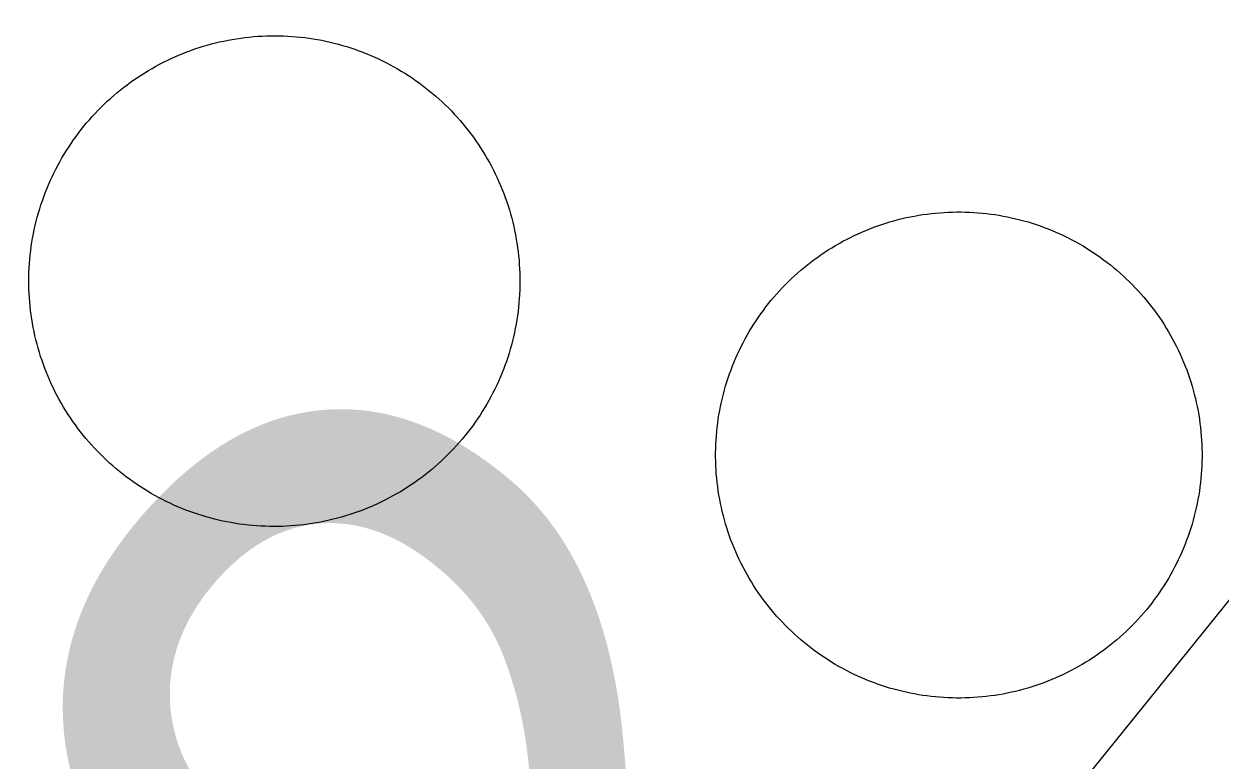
# Model space of a CAD drawing. Extents: x 3651524 to 3689615, y 505651 to 531377.
# Drawn here: x 3676189.7 to 3676316.8, y 514667.2 to 514745.5 of the extents above; entities that cross this region are included whole.
import ezdxf

# ---------------------------------------------------------------- set-up
doc = ezdxf.new("R2010")
doc.units = 0
for name, color, linetype in [('V-DOMW-TANK', 7, 'Continuous'), ('V-SURV-IDEN', 7, 'Continuous'), ('V-UTIL-LINE', 7, 'Continuous')]:
    doc.layers.add(name, color=color, linetype=linetype)

msp = doc.modelspace()

# ---------------------------------------------------------------- linework, layer by layer
at = {"layer": 'V-DOMW-TANK'}
for points in [[(3676191.022, 514724.525), (3676191.137, 514724.967), (3676191.26, 514725.406), (3676191.391, 514725.842), (3676191.528, 514726.276), (3676191.674, 514726.706), (3676191.827, 514727.136), (3676191.987, 514727.562), (3676192.155, 514727.986), (3676192.329, 514728.406), (3676192.513, 514728.824), (3676192.702, 514729.237), (3676192.898, 514729.647), (3676193.103, 514730.055), (3676193.314, 514730.458), (3676193.533, 514730.857), (3676193.759, 514731.255), (3676193.99, 514731.648), (3676194.23, 514732.035), (3676194.473, 514732.418), (3676194.727, 514732.797), (3676194.985, 514733.172), (3676195.25, 514733.542), (3676195.522, 514733.907), (3676195.8, 514734.267), (3676196.085, 514734.624), (3676196.376, 514734.974), (3676196.671, 514735.32), (3676196.974, 514735.66), (3676197.283, 514735.996), (3676197.599, 514736.326), (3676197.916, 514736.649), (3676198.242, 514736.969), (3676198.573, 514737.28), (3676198.907, 514737.587), (3676199.251, 514737.888), (3676199.597, 514738.183), (3676199.95, 514738.472), (3676200.308, 514738.755), (3676200.667, 514739.031), (3676201.035, 514739.301), (3676201.408, 514739.566), (3676201.783, 514739.824), (3676202.164, 514740.073), (3676202.549, 514740.317), (3676202.938, 514740.555), (3676203.329, 514740.784), (3676203.726, 514741.007), (3676204.126, 514741.224), (3676204.531, 514741.433), (3676204.939, 514741.634), (3676205.348, 514741.833), (3676205.766, 514742.019), (3676206.184, 514742.201), (3676206.606, 514742.373), (3676207.03, 514742.539), (3676207.456, 514742.699), (3676207.884, 514742.851), (3676208.318, 514742.994), (3676208.752, 514743.129), (3676209.19, 514743.258), (3676209.629, 514743.379), (3676210.069, 514743.492), (3676210.513, 514743.598), (3676210.958, 514743.692), (3676211.402, 514743.784), (3676211.853, 514743.866), (3676212.301, 514743.94), (3676212.752, 514744.008), (3676213.202, 514744.065), (3676213.655, 514744.116), (3676214.11, 514744.159), (3676214.566, 514744.194), (3676215.019, 514744.221), (3676215.474, 514744.239), (3676215.928, 514744.251), (3676216.385, 514744.253), (3676216.84, 514744.249), (3676217.294, 514744.237), (3676217.749, 514744.214), (3676218.201, 514744.186), (3676218.658, 514744.151), (3676219.111, 514744.106), (3676219.563, 514744.053), (3676220.014, 514743.993), (3676220.465, 514743.924), (3676220.913, 514743.848), (3676221.362, 514743.764), (3676221.808, 514743.674), (3676222.252, 514743.576), (3676222.695, 514743.467), (3676223.135, 514743.352), (3676223.573, 514743.229), (3676224.01, 514743.098), (3676224.444, 514742.961), (3676224.876, 514742.816), (3676225.304, 514742.662), (3676225.73, 514742.502), (3676226.154, 514742.334), (3676226.574, 514742.158), (3676226.992, 514741.976)], [(3676226.992, 514741.976), (3676227.405, 514741.788), (3676227.817, 514741.591), (3676228.224, 514741.386), (3676228.626, 514741.175), (3676229.025, 514740.958), (3676229.422, 514740.733), (3676229.814, 514740.499), (3676230.201, 514740.262), (3676230.586, 514740.016), (3676230.965, 514739.764), (3676231.339, 514739.506), (3676231.71, 514739.24), (3676232.075, 514738.968), (3676232.435, 514738.691), (3676232.791, 514738.406), (3676233.142, 514738.116), (3676233.488, 514737.821), (3676233.83, 514737.518), (3676234.164, 514737.208), (3676234.493, 514736.893), (3676234.817, 514736.575), (3676235.134, 514736.25), (3676235.448, 514735.918), (3676235.755, 514735.584), (3676236.056, 514735.24), (3676236.351, 514734.894), (3676236.64, 514734.542), (3676236.922, 514734.185), (3676237.197, 514733.825), (3676237.469, 514733.456), (3676237.733, 514733.086), (3676237.989, 514732.709), (3676238.239, 514732.33), (3676238.483, 514731.943), (3676238.72, 514731.558), (3676238.952, 514731.163), (3676239.175, 514730.765), (3676239.39, 514730.366), (3676239.601, 514729.96), (3676239.802, 514729.553), (3676239.998, 514729.139), (3676240.185, 514728.728), (3676240.367, 514728.31), (3676240.537, 514727.89), (3676240.705, 514727.464), (3676240.865, 514727.038), (3676241.014, 514726.608), (3676241.16, 514726.176), (3676241.295, 514725.744), (3676241.424, 514725.303), (3676241.545, 514724.865), (3676241.657, 514724.425), (3676241.76, 514723.98), (3676241.86, 514723.534), (3676241.95, 514723.089), (3676242.032, 514722.639), (3676242.106, 514722.194), (3676242.171, 514721.742), (3676242.231, 514721.291), (3676242.282, 514720.839), (3676242.323, 514720.384), (3676242.356, 514719.931), (3676242.384, 514719.477), (3676242.405, 514719.02), (3676242.415, 514718.565), (3676242.415, 514718.111), (3676242.413, 514717.654), (3676242.401, 514717.199), (3676242.378, 514716.745), (3676242.349, 514716.29), (3676242.313, 514715.837), (3676242.27, 514715.383), (3676242.216, 514714.93), (3676242.155, 514714.48), (3676242.087, 514714.029), (3676242.012, 514713.581), (3676241.928, 514713.132), (3676241.835, 514712.688), (3676241.735, 514712.243), (3676241.629, 514711.801), (3676241.514, 514711.358), (3676241.391, 514710.922), (3676241.26, 514710.484), (3676241.123, 514710.05), (3676240.977, 514709.62), (3676240.824, 514709.19), (3676240.664, 514708.764), (3676240.496, 514708.34), (3676240.32, 514707.92), (3676240.138, 514707.502), (3676239.949, 514707.088), (3676239.753, 514706.679), (3676239.548, 514706.271), (3676239.337, 514705.868), (3676239.118, 514705.468), (3676238.892, 514705.071), (3676238.661, 514704.68), (3676238.419, 514704.293), (3676238.178, 514703.908), (3676237.924, 514703.529)], [(3676268.562, 514715.413), (3676268.84, 514715.77), (3676269.123, 514716.12), (3676269.414, 514716.464), (3676269.711, 514716.806), (3676270.012, 514717.14), (3676270.319, 514717.47), (3676270.632, 514717.795), (3676270.952, 514718.113), (3676271.277, 514718.426), (3676271.607, 514718.735), (3676271.943, 514719.036), (3676272.283, 514719.331), (3676272.629, 514719.622), (3676272.979, 514719.905), (3676273.334, 514720.183), (3676273.694, 514720.454), (3676274.061, 514720.72), (3676274.429, 514720.978), (3676274.804, 514721.23), (3676275.183, 514721.476), (3676275.564, 514721.713), (3676275.951, 514721.947), (3676276.342, 514722.172), (3676276.737, 514722.391), (3676277.135, 514722.602), (3676277.536, 514722.807), (3676277.942, 514723.003), (3676278.349, 514723.194), (3676278.763, 514723.378), (3676279.179, 514723.554), (3676279.596, 514723.722), (3676280.018, 514723.884), (3676280.442, 514724.038), (3676280.868, 514724.185), (3676281.298, 514724.324), (3676281.728, 514724.455), (3676282.163, 514724.58), (3676282.599, 514724.699), (3676283.037, 514724.806), (3676283.475, 514724.908), (3676283.918, 514725), (3676284.36, 514725.084), (3676284.804, 514725.164), (3676285.249, 514725.234), (3676285.697, 514725.297), (3676286.144, 514725.352), (3676286.592, 514725.4), (3676287.043, 514725.438), (3676287.491, 514725.469), (3676287.942, 514725.494), (3676288.393, 514725.508), (3676288.845, 514725.516), (3676289.294, 514725.516), (3676289.746, 514725.508), (3676290.197, 514725.492), (3676290.647, 514725.469), (3676291.098, 514725.436), (3676291.547, 514725.397), (3676291.995, 514725.35), (3676292.444, 514725.293), (3676292.89, 514725.232), (3676293.336, 514725.162), (3676293.779, 514725.082), (3676294.223, 514724.998), (3676294.662, 514724.902), (3676295.104, 514724.801), (3676295.54, 514724.691), (3676295.976, 514724.574), (3676296.411, 514724.449), (3676296.841, 514724.318), (3676297.271, 514724.179), (3676297.697, 514724.031), (3676298.121, 514723.878), (3676298.542, 514723.716), (3676298.96, 514723.546), (3676299.376, 514723.37), (3676299.788, 514723.186), (3676300.195, 514722.995), (3676300.601, 514722.797), (3676301.002, 514722.592), (3676301.404, 514722.381), (3676301.795, 514722.162), (3676302.186, 514721.936), (3676302.573, 514721.703), (3676302.954, 514721.465), (3676303.333, 514721.217), (3676303.708, 514720.966), (3676304.076, 514720.708), (3676304.441, 514720.441), (3676304.803, 514720.171), (3676305.158, 514719.892), (3676305.508, 514719.608), (3676305.852, 514719.319), (3676306.192, 514719.022), (3676306.528, 514718.721), (3676306.857, 514718.412), (3676307.181, 514718.098), (3676307.5, 514717.781), (3676307.812, 514717.455), (3676308.121, 514717.126)], [(3676198.158, 514699.431), (3676197.834, 514699.75), (3676197.517, 514700.076), (3676197.203, 514700.408), (3676196.896, 514700.744), (3676196.595, 514701.086), (3676196.3, 514701.432), (3676196.011, 514701.784), (3676195.729, 514702.14), (3676195.452, 514702.503), (3676195.18, 514702.867), (3676194.918, 514703.24), (3676194.662, 514703.617), (3676194.412, 514703.996), (3676194.166, 514704.381), (3676193.931, 514704.77), (3676193.699, 514705.163), (3676193.476, 514705.561), (3676193.261, 514705.96), (3676193.05, 514706.365), (3676192.849, 514706.773), (3676192.653, 514707.185), (3676192.464, 514707.598), (3676192.284, 514708.016), (3676192.112, 514708.438), (3676191.946, 514708.862), (3676191.786, 514709.288), (3676191.635, 514709.718), (3676191.491, 514710.15), (3676191.356, 514710.584), (3676191.227, 514711.023), (3676191.106, 514711.461), (3676190.994, 514711.901), (3676190.889, 514712.346), (3676190.791, 514712.79), (3676190.701, 514713.236), (3676190.617, 514713.685), (3676190.545, 514714.133), (3676190.48, 514714.584), (3676190.42, 514715.035), (3676190.369, 514715.487), (3676190.328, 514715.942), (3676190.293, 514716.394), (3676190.267, 514716.849), (3676190.246, 514717.306), (3676190.236, 514717.76), (3676190.234, 514718.215), (3676190.238, 514718.672), (3676190.25, 514719.126), (3676190.273, 514719.581), (3676190.302, 514720.036), (3676190.338, 514720.488), (3676190.381, 514720.943), (3676190.435, 514721.396), (3676190.496, 514721.846), (3676190.564, 514722.297), (3676190.64, 514722.745), (3676190.723, 514723.194), (3676190.816, 514723.638), (3676190.914, 514724.083), (3676191.022, 514724.525)], [(3676308.121, 514717.126), (3676308.424, 514716.79), (3676308.719, 514716.45), (3676309.008, 514716.104), (3676309.292, 514715.753), (3676309.571, 514715.397), (3676309.839, 514715.035), (3676310.105, 514714.672), (3676310.366, 514714.303), (3676310.615, 514713.929), (3676310.863, 514713.55), (3676311.101, 514713.167), (3676311.334, 514712.782), (3676311.56, 514712.391), (3676311.777, 514711.995), (3676311.99, 514711.598), (3676312.194, 514711.195), (3676312.391, 514710.789), (3676312.582, 514710.382), (3676312.766, 514709.968), (3676312.94, 514709.554), (3676313.11, 514709.134), (3676313.272, 514708.712), (3676313.425, 514708.291), (3676313.573, 514707.862), (3676313.712, 514707.434), (3676313.843, 514707.002), (3676313.968, 514706.57), (3676314.083, 514706.134), (3676314.193, 514705.696), (3676314.294, 514705.253), (3676314.388, 514704.815), (3676314.474, 514704.373), (3676314.552, 514703.928), (3676314.621, 514703.482), (3676314.685, 514703.035), (3676314.74, 514702.589), (3676314.785, 514702.138), (3676314.826, 514701.69), (3676314.857, 514701.239), (3676314.879, 514700.789), (3676314.896, 514700.338), (3676314.904, 514699.886), (3676314.904, 514699.437), (3676314.896, 514698.986), (3676314.879, 514698.534), (3676314.855, 514698.085), (3676314.824, 514697.635), (3676314.783, 514697.184), (3676314.736, 514696.736), (3676314.681, 514696.289), (3676314.619, 514695.843), (3676314.548, 514695.396), (3676314.47, 514694.952), (3676314.384, 514694.51), (3676314.29, 514694.069), (3676314.187, 514693.629), (3676314.079, 514693.191), (3676313.962, 514692.756), (3676313.839, 514692.322), (3676313.704, 514691.89), (3676313.565, 514691.462), (3676313.417, 514691.036), (3676313.264, 514690.614), (3676313.102, 514690.19), (3676312.932, 514689.773), (3676312.756, 514689.357), (3676312.573, 514688.945), (3676312.381, 514688.538), (3676312.184, 514688.132), (3676311.979, 514687.729), (3676311.766, 514687.331), (3676311.547, 514686.936), (3676311.322, 514686.547), (3676311.091, 514686.16), (3676310.851, 514685.777), (3676310.605, 514685.398), (3676310.353, 514685.025), (3676310.093, 514684.657), (3676309.829, 514684.292), (3676309.557, 514683.932), (3676309.278, 514683.577), (3676308.995, 514683.225), (3676308.705, 514682.879), (3676308.408, 514682.539), (3676308.107, 514682.205), (3676307.799, 514681.873), (3676307.484, 514681.55), (3676307.167, 514681.23), (3676306.841, 514680.917), (3676306.511, 514680.61), (3676306.175, 514680.309), (3676305.835, 514680.014), (3676305.489, 514679.723), (3676305.139, 514679.44), (3676304.785, 514679.164), (3676304.424, 514678.891), (3676304.058, 514678.623), (3676303.689, 514678.367), (3676303.314, 514678.115), (3676302.935, 514677.87)], [(3676277.116, 514676.751), (3676276.717, 514676.964), (3676276.322, 514677.183), (3676275.933, 514677.409), (3676275.545, 514677.642), (3676275.165, 514677.878), (3676274.786, 514678.126), (3676274.411, 514678.377), (3676274.042, 514678.638), (3676273.678, 514678.902), (3676273.317, 514679.174), (3676272.961, 514679.453), (3676272.611, 514679.735), (3676272.269, 514680.028), (3676271.927, 514680.323), (3676271.591, 514680.622), (3676271.261, 514680.931), (3676270.937, 514681.245), (3676270.618, 514681.564), (3676270.305, 514681.89), (3676269.997, 514682.219), (3676269.694, 514682.553), (3676269.399, 514682.895), (3676269.111, 514683.241), (3676268.826, 514683.592), (3676268.547, 514683.946), (3676268.277, 514684.306), (3676268.013, 514684.673), (3676267.753, 514685.042), (3676267.501, 514685.416), (3676267.255, 514685.793), (3676267.018, 514686.176), (3676266.784, 514686.563), (3676266.559, 514686.954), (3676266.342, 514687.35), (3676266.129, 514687.747), (3676265.924, 514688.148), (3676265.727, 514688.554), (3676265.537, 514688.964), (3676265.353, 514689.375), (3676265.179, 514689.791), (3676265.009, 514690.209), (3676264.847, 514690.631), (3676264.691, 514691.055), (3676264.546, 514691.481), (3676264.406, 514691.911), (3676264.277, 514692.341), (3676264.15, 514692.775), (3676264.036, 514693.211), (3676263.925, 514693.649), (3676263.825, 514694.088), (3676263.731, 514694.53), (3676263.645, 514694.972), (3676263.567, 514695.417), (3676263.497, 514695.863), (3676263.434, 514696.308), (3676263.378, 514696.754), (3676263.333, 514697.205), (3676263.29, 514697.655), (3676263.26, 514698.104), (3676263.239, 514698.554), (3676263.223, 514699.005), (3676263.214, 514699.457), (3676263.214, 514699.908), (3676263.223, 514700.359), (3676263.239, 514700.809), (3676263.264, 514701.258), (3676263.294, 514701.71), (3676263.335, 514702.159), (3676263.382, 514702.607), (3676263.438, 514703.056), (3676263.501, 514703.502), (3676263.571, 514703.949), (3676263.651, 514704.391), (3676263.735, 514704.836), (3676263.827, 514705.276), (3676263.931, 514705.716), (3676264.04, 514706.152), (3676264.155, 514706.589), (3676264.281, 514707.023), (3676264.415, 514707.453), (3676264.554, 514707.883), (3676264.701, 514708.309), (3676264.855, 514708.733), (3676265.017, 514709.155), (3676265.187, 514709.573), (3676265.363, 514709.986), (3676265.545, 514710.4), (3676265.736, 514710.808), (3676265.934, 514711.213), (3676266.139, 514711.614), (3676266.352, 514712.014), (3676266.573, 514712.407), (3676266.796, 514712.798), (3676267.028, 514713.185), (3676267.267, 514713.568), (3676267.513, 514713.945), (3676267.763, 514714.322), (3676268.025, 514714.688), (3676268.289, 514715.053), (3676268.562, 514715.413)], [(3676237.924, 514703.529), (3676237.666, 514703.154), (3676237.401, 514702.783), (3676237.129, 514702.419), (3676236.851, 514702.058), (3676236.566, 514701.702), (3676236.275, 514701.352), (3676235.98, 514701.006), (3676235.679, 514700.666), (3676235.368, 514700.33), (3676235.054, 514700), (3676234.735, 514699.677), (3676234.409, 514699.357), (3676234.078, 514699.046), (3676233.742, 514698.739), (3676233.4, 514698.438), (3676233.052, 514698.143), (3676232.701, 514697.854), (3676232.343, 514697.571), (3676231.982, 514697.295), (3676231.616, 514697.022), (3676231.243, 514696.76), (3676230.868, 514696.502), (3676230.487, 514696.252), (3676230.102, 514696.009), (3676229.715, 514695.773), (3676229.322, 514695.542), (3676228.925, 514695.318), (3676228.523, 514695.101), (3676228.12, 514694.893), (3676227.71, 514694.69), (3676227.301, 514694.493), (3676226.885, 514694.307), (3676226.467, 514694.125), (3676226.047, 514693.955), (3676225.621, 514693.787), (3676225.195, 514693.627), (3676224.765, 514693.477), (3676224.333, 514693.332), (3676223.897, 514693.197), (3676223.461, 514693.068), (3676223.022, 514692.947), (3676222.582, 514692.834), (3676222.138, 514692.728), (3676221.693, 514692.632), (3676221.247, 514692.541), (3676220.798, 514692.459), (3676220.348, 514692.386), (3676219.899, 514692.318), (3676219.447, 514692.261), (3676218.994, 514692.21), (3676218.541, 514692.167), (3676218.087, 514692.132), (3676217.632, 514692.105), (3676217.177, 514692.087), (3676216.723, 514692.072), (3676216.268, 514692.072), (3676215.811, 514692.077), (3676215.357, 514692.089), (3676214.902, 514692.111), (3676214.448, 514692.14), (3676213.993, 514692.175), (3676213.54, 514692.22), (3676213.088, 514692.273), (3676212.637, 514692.333), (3676212.187, 514692.404), (3676211.738, 514692.478), (3676211.289, 514692.562), (3676210.843, 514692.652), (3676210.399, 514692.752), (3676209.956, 514692.859), (3676209.516, 514692.974), (3676209.076, 514693.096), (3676208.641, 514693.227), (3676208.207, 514693.365), (3676207.775, 514693.51), (3676207.349, 514693.664), (3676206.921, 514693.823), (3676206.497, 514693.991), (3676206.077, 514694.168), (3676205.66, 514694.35), (3676205.246, 514694.538), (3676204.834, 514694.735), (3676204.429, 514694.94), (3676204.025, 514695.151), (3676203.624, 514695.37), (3676203.229, 514695.595), (3676202.837, 514695.826), (3676202.45, 514696.064), (3676202.065, 514696.308), (3676201.686, 514696.562), (3676201.312, 514696.82), (3676200.941, 514697.086), (3676200.576, 514697.358), (3676200.216, 514697.635), (3676199.86, 514697.917), (3676199.509, 514698.21), (3676199.163, 514698.507), (3676198.823, 514698.808), (3676198.487, 514699.118), (3676198.158, 514699.431)], [(3676302.935, 514677.87), (3676302.555, 514677.63), (3676302.167, 514677.398), (3676301.776, 514677.173), (3676301.381, 514676.954), (3676300.986, 514676.743), (3676300.582, 514676.536), (3676300.177, 514676.34), (3676299.767, 514676.151), (3676299.356, 514675.967), (3676298.94, 514675.791), (3676298.522, 514675.621), (3676298.1, 514675.461), (3676297.676, 514675.305), (3676297.25, 514675.16), (3676296.82, 514675.021), (3676296.39, 514674.888), (3676295.956, 514674.765), (3676295.52, 514674.648), (3676295.081, 514674.542), (3676294.643, 514674.437), (3676294.201, 514674.345), (3676293.758, 514674.259), (3676293.314, 514674.179), (3676292.87, 514674.109), (3676292.421, 514674.048), (3676291.975, 514673.993), (3676291.526, 514673.946), (3676291.075, 514673.907), (3676290.627, 514673.874), (3676290.176, 514673.851), (3676289.726, 514673.835), (3676289.273, 514673.829), (3676288.823, 514673.829), (3676288.372, 514673.837), (3676287.922, 514673.851), (3676287.471, 514673.876), (3676287.02, 514673.907), (3676286.572, 514673.948), (3676286.123, 514673.995), (3676285.675, 514674.05), (3676285.228, 514674.113), (3676284.782, 514674.183), (3676284.34, 514674.261), (3676283.895, 514674.349), (3676283.455, 514674.441), (3676283.015, 514674.544), (3676282.578, 514674.652), (3676282.142, 514674.769), (3676281.708, 514674.894), (3676281.278, 514675.027), (3676280.848, 514675.164), (3676280.422, 514675.314), (3676279.998, 514675.467), (3676279.576, 514675.629), (3676279.158, 514675.799), (3676278.744, 514675.975), (3676278.331, 514676.157), (3676277.923, 514676.35), (3676277.518, 514676.547), (3676277.116, 514676.751)]]:
    msp.add_lwpolyline(points, dxfattribs=at)
at = {"layer": 'V-UTIL-LINE'}
msp.add_lwpolyline([(3676318.734, 514685.429), (3676231.114, 514576.856), (3676210.827, 514577.851), (3676176.861, 514700.901), (3676140.697, 514770.935)], dxfattribs=at)

# ---------------------------------------------------------------- texts
at = {"layer": 'V-SURV-IDEN'}
msp.add_text('888+62.2', height=100, rotation=49.94632, dxfattribs=at).set_placement((3675941.959, 514225.889))

doc.saveas('drawing.dxf')
